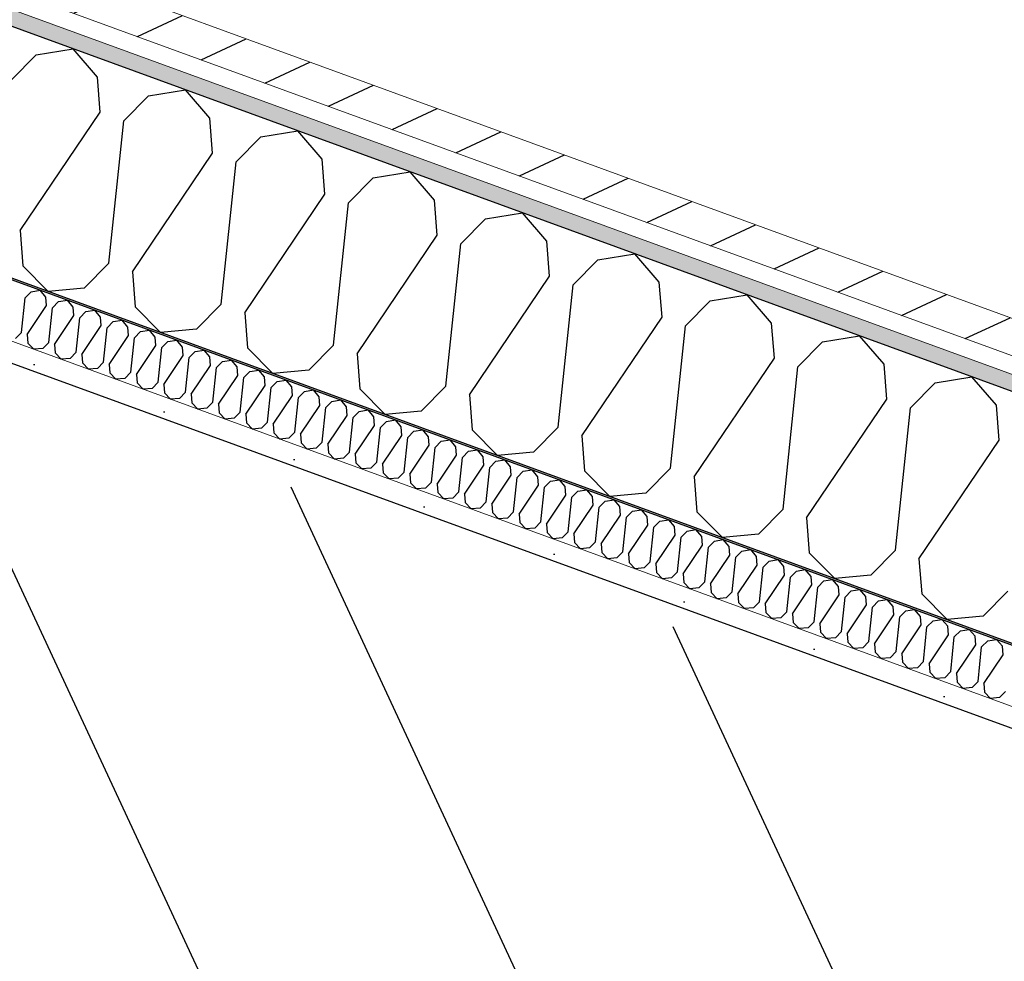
# Model space of a CAD drawing. Header units: millimetres. Extents: x 112481703 to 112588235, y 1264638581 to 1264713486.
# Tile 473 of 487: x 112586453 to 112587070, y 1264690650 to 1264691239. Entities that reach past the tile are written whole.
import ezdxf

# ---------------------------------------------------------------- set-up
doc = ezdxf.new("R2010")
doc.units = ezdxf.units.MM
doc.header["$LTSCALE"] = 0.5
doc.header["$MEASUREMENT"] = 0
doc.linetypes.add('PLINE', pattern=[0])
doc.layers.add('235- Utvendig kledning og overflate', color=7, linetype='Continuous', lineweight=0)
doc.layers.add('236- Innvendig kledning og overflate', color=7, linetype='Continuous', lineweight=0)
for name, color, linetype in [('862- M___Nettoareal', 7, 'Continuous'), ('862- M___Nettoareal(Polylinje)', 7, 'Continuous'), ('LA_farge_dekke_asfalt2', 7, 'Continuous'), ('Yttervegger.A225', 7, 'Continuous'), ('Yttervegger.A225 (Skravur)', 7, 'Continuous')]:
    doc.layers.add(name, color=color, linetype=linetype)
pattern_1 = [(249.956, (112557650, 1264717795), (-81.357, 29.68231), [0, -50]), (249.956, (112557682.11, 1264717756.67), (-81.357, 29.68231), [0, -50])]

# ---------------------------------------------------------------- blocks, each defined once
blk = doc.blocks.new('Teknisk rom_20_17', base_point=(112585163.88, 1264690336.62))
at = {"layer": '862- M___Nettoareal(Polylinje)', "linetype": 'PLINE', "flags": 128}
blk.add_lwpolyline([(112587298.86, 1264690713.79), (112583189.99, 1264692212.87), (112582397.97, 1264690041.99), (112586506.83, 1264688542.91)], close=True, dxfattribs=at)
blk = doc.blocks.new('*X278', base_point=(112557650, 1264717795))
at = {"layer": 'Yttervegger.A225 (Skravur)', "linetype": 'PLINE'}
for p, q in [((112586456.85, 1264691065), (112586460.61, 1264691068.82)), ((112586460.61, 1264691068.82), (112586466.23, 1264691069.72)), ((112586469.95, 1264691065.41), (112586466.23, 1264691069.72)), ((112586454.58, 1264691043.35), (112586456.85, 1264691065)), ((112586470.37, 1264691060.07), (112586469.95, 1264691065.41)), ((112586473.96, 1264691058.76), (112586477.72, 1264691062.58)), ((112586477.72, 1264691062.58), (112586483.34, 1264691063.48)), ((112586487.06, 1264691059.17), (112586483.34, 1264691063.48)), ((112586458.17, 1264691042.04), (112586470.37, 1264691060.07)), ((112586471.68, 1264691037.11), (112586473.96, 1264691058.76)), ((112586487.48, 1264691053.83), (112586487.06, 1264691059.17)), ((112586491.07, 1264691052.52), (112586494.83, 1264691056.34)), ((112586494.83, 1264691056.34), (112586500.45, 1264691057.24)), ((112586504.17, 1264691052.93), (112586500.45, 1264691057.24)), ((112586475.28, 1264691035.8), (112586487.48, 1264691053.83)), ((112586488.79, 1264691030.87), (112586491.07, 1264691052.52)), ((112586504.58, 1264691047.59), (112586504.17, 1264691052.93)), ((112586508.18, 1264691046.27), (112586511.93, 1264691050.09)), ((112586511.93, 1264691050.09), (112586517.56, 1264691051)), ((112586521.28, 1264691046.69), (112586517.56, 1264691051)), ((112586454.58, 1264691043.35), (112586450.82, 1264691039.53)), ((112586458.17, 1264691042.04), (112586458.58, 1264691036.7)), ((112586492.39, 1264691029.56), (112586504.58, 1264691047.59)), ((112586505.9, 1264691024.63), (112586508.18, 1264691046.27)), ((112586521.69, 1264691041.34), (112586521.28, 1264691046.69)), ((112586525.29, 1264691040.03), (112586529.04, 1264691043.85)), ((112586529.04, 1264691043.85), (112586534.66, 1264691044.76)), ((112586538.39, 1264691040.44), (112586534.66, 1264691044.76)), ((112586458.58, 1264691036.7), (112586462.45, 1264691032.78)), ((112586471.68, 1264691037.11), (112586467.93, 1264691033.29)), ((112586475.28, 1264691035.8), (112586475.69, 1264691030.46)), ((112586509.49, 1264691023.31), (112586521.69, 1264691041.34)), ((112586523.01, 1264691018.38), (112586525.29, 1264691040.03)), ((112586538.8, 1264691035.1), (112586538.39, 1264691040.44)), ((112586542.39, 1264691033.79), (112586546.15, 1264691037.61)), ((112586546.15, 1264691037.61), (112586551.77, 1264691038.51)), ((112586555.49, 1264691034.2), (112586551.77, 1264691038.51)), ((112586467.93, 1264691033.29), (112586462.45, 1264691032.78)), ((112586475.69, 1264691030.46), (112586479.56, 1264691026.54)), ((112586488.79, 1264691030.87), (112586485.03, 1264691027.05)), ((112586492.39, 1264691029.56), (112586492.8, 1264691024.21)), ((112586526.6, 1264691017.07), (112586538.8, 1264691035.1)), ((112586540.11, 1264691012.14), (112586542.39, 1264691033.79)), ((112586555.91, 1264691028.86), (112586555.49, 1264691034.2)), ((112586559.5, 1264691027.55), (112586563.26, 1264691031.37)), ((112586563.26, 1264691031.37), (112586568.88, 1264691032.27)), ((112586572.6, 1264691027.96), (112586568.88, 1264691032.27)), ((112586485.03, 1264691027.05), (112586479.56, 1264691026.54)), ((112586492.8, 1264691024.21), (112586496.66, 1264691020.3)), ((112586505.9, 1264691024.63), (112586502.14, 1264691020.81)), ((112586509.49, 1264691023.31), (112586509.91, 1264691017.97)), ((112586543.71, 1264691010.83), (112586555.91, 1264691028.86)), ((112586557.22, 1264691005.9), (112586559.5, 1264691027.55)), ((112586573.01, 1264691022.62), (112586572.6, 1264691027.96)), ((112586576.61, 1264691021.31), (112586580.37, 1264691025.13)), ((112586580.37, 1264691025.13), (112586585.99, 1264691026.03)), ((112586589.71, 1264691021.72), (112586585.99, 1264691026.03)), ((112586502.14, 1264691020.81), (112586496.66, 1264691020.3)), ((112586509.91, 1264691017.97), (112586513.77, 1264691014.06)), ((112586523.01, 1264691018.38), (112586519.25, 1264691014.56)), ((112586560.82, 1264691004.59), (112586573.01, 1264691022.62)), ((112586574.33, 1264690999.66), (112586576.61, 1264691021.31)), ((112586590.12, 1264691016.38), (112586589.71, 1264691021.72)), ((112586593.72, 1264691015.07), (112586597.47, 1264691018.89)), ((112586597.47, 1264691018.89), (112586603.1, 1264691019.79)), ((112586606.82, 1264691015.48), (112586603.1, 1264691019.79)), ((112586519.25, 1264691014.56), (112586513.77, 1264691014.06)), ((112586526.6, 1264691017.07), (112586527.01, 1264691011.73)), ((112586527.01, 1264691011.73), (112586530.88, 1264691007.82)), ((112586540.11, 1264691012.14), (112586536.36, 1264691008.32)), ((112586577.93, 1264690998.35), (112586590.12, 1264691016.38)), ((112586591.44, 1264690993.42), (112586593.72, 1264691015.07)), ((112586607.23, 1264691010.14), (112586606.82, 1264691015.48)), ((112586610.82, 1264691008.82), (112586614.58, 1264691012.64)), ((112586614.58, 1264691012.64), (112586620.2, 1264691013.55)), ((112586623.93, 1264691009.24), (112586620.2, 1264691013.55)), ((112586536.36, 1264691008.32), (112586530.88, 1264691007.82)), ((112586543.71, 1264691010.83), (112586544.12, 1264691005.49)), ((112586544.12, 1264691005.49), (112586547.99, 1264691001.57)), ((112586557.22, 1264691005.9), (112586553.47, 1264691002.08)), ((112586595.03, 1264690992.11), (112586607.23, 1264691010.14)), ((112586608.55, 1264690987.18), (112586610.82, 1264691008.82)), ((112586624.34, 1264691003.89), (112586623.93, 1264691009.24)), ((112586627.93, 1264691002.58), (112586631.69, 1264691006.4)), ((112586631.69, 1264691006.4), (112586637.31, 1264691007.31)), ((112586641.03, 1264691002.99), (112586637.31, 1264691007.31)), ((112586553.47, 1264691002.08), (112586547.99, 1264691001.57)), ((112586560.82, 1264691004.59), (112586561.23, 1264690999.25)), ((112586561.23, 1264690999.25), (112586565.1, 1264690995.33)), ((112586574.33, 1264690999.66), (112586570.57, 1264690995.84)), ((112586612.14, 1264690985.86), (112586624.34, 1264691003.89)), ((112586625.65, 1264690980.93), (112586627.93, 1264691002.58)), ((112586641.45, 1264690997.65), (112586641.03, 1264691002.99)), ((112586645.04, 1264690996.34), (112586648.8, 1264691000.16)), ((112586648.8, 1264691000.16), (112586654.42, 1264691001.06)), ((112586658.14, 1264690996.75), (112586654.42, 1264691001.06)), ((112586570.57, 1264690995.84), (112586565.1, 1264690995.33)), ((112586577.93, 1264690998.35), (112586578.34, 1264690993.01)), ((112586578.34, 1264690993.01), (112586582.2, 1264690989.09)), ((112586591.44, 1264690993.42), (112586587.68, 1264690989.6)), ((112586629.25, 1264690979.62), (112586641.45, 1264690997.65)), ((112586642.76, 1264690974.69), (112586645.04, 1264690996.34)), ((112586658.55, 1264690991.41), (112586658.14, 1264690996.75)), ((112586662.15, 1264690990.1), (112586665.9, 1264690993.92)), ((112586665.9, 1264690993.92), (112586671.53, 1264690994.82)), ((112586675.25, 1264690990.51), (112586671.53, 1264690994.82)), ((112586587.68, 1264690989.6), (112586582.2, 1264690989.09)), ((112586595.03, 1264690992.11), (112586595.45, 1264690986.76)), ((112586595.45, 1264690986.76), (112586599.31, 1264690982.85)), ((112586608.55, 1264690987.18), (112586604.79, 1264690983.36)), ((112586646.36, 1264690973.38), (112586658.55, 1264690991.41)), ((112586659.87, 1264690968.45), (112586662.15, 1264690990.1)), ((112586675.66, 1264690985.17), (112586675.25, 1264690990.51)), ((112586679.26, 1264690983.86), (112586683.01, 1264690987.68)), ((112586683.01, 1264690987.68), (112586688.64, 1264690988.58)), ((112586692.36, 1264690984.27), (112586688.64, 1264690988.58)), ((112586604.79, 1264690983.36), (112586599.31, 1264690982.85)), ((112586612.14, 1264690985.86), (112586612.55, 1264690980.52)), ((112586612.55, 1264690980.52), (112586616.42, 1264690976.61)), ((112586625.65, 1264690980.93), (112586621.9, 1264690977.11)), ((112586663.46, 1264690967.14), (112586675.66, 1264690985.17)), ((112586676.98, 1264690962.21), (112586679.26, 1264690983.86)), ((112586692.77, 1264690978.93), (112586692.36, 1264690984.27)), ((112586696.36, 1264690977.62), (112586700.12, 1264690981.44)), ((112586700.12, 1264690981.44), (112586705.74, 1264690982.34)), ((112586709.46, 1264690978.03), (112586705.74, 1264690982.34)), ((112586621.9, 1264690977.11), (112586616.42, 1264690976.61)), ((112586629.25, 1264690979.62), (112586629.66, 1264690974.28)), ((112586629.66, 1264690974.28), (112586633.53, 1264690970.37)), ((112586642.76, 1264690974.69), (112586639.01, 1264690970.87)), ((112586680.57, 1264690960.9), (112586692.77, 1264690978.93)), ((112586694.09, 1264690955.97), (112586696.36, 1264690977.62)), ((112586709.88, 1264690972.69), (112586709.46, 1264690978.03)), ((112586713.47, 1264690971.37), (112586717.23, 1264690975.2)), ((112586717.23, 1264690975.2), (112586722.85, 1264690976.1)), ((112586726.57, 1264690971.79), (112586722.85, 1264690976.1)), ((112586639.01, 1264690970.87), (112586633.53, 1264690970.37)), ((112586646.36, 1264690973.38), (112586646.77, 1264690968.04)), ((112586646.77, 1264690968.04), (112586650.64, 1264690964.12)), ((112586659.87, 1264690968.45), (112586656.11, 1264690964.63)), ((112586697.68, 1264690954.66), (112586709.88, 1264690972.69)), ((112586711.19, 1264690949.73), (112586713.47, 1264690971.37)), ((112586726.99, 1264690966.44), (112586726.57, 1264690971.79)), ((112586730.58, 1264690965.13), (112586734.34, 1264690968.95)), ((112586734.34, 1264690968.95), (112586739.96, 1264690969.86)), ((112586743.68, 1264690965.54), (112586739.96, 1264690969.86)), ((112586656.11, 1264690964.63), (112586650.64, 1264690964.12)), ((112586663.46, 1264690967.14), (112586663.88, 1264690961.8)), ((112586663.88, 1264690961.8), (112586667.74, 1264690957.88)), ((112586676.98, 1264690962.21), (112586673.22, 1264690958.39)), ((112586714.79, 1264690948.41), (112586726.99, 1264690966.44)), ((112586728.3, 1264690943.48), (112586730.58, 1264690965.13)), ((112586744.09, 1264690960.2), (112586743.68, 1264690965.54)), ((112586747.69, 1264690958.89), (112586751.44, 1264690962.71)), ((112586751.44, 1264690962.71), (112586757.07, 1264690963.61)), ((112586760.79, 1264690959.3), (112586757.07, 1264690963.61)), ((112586673.22, 1264690958.39), (112586667.74, 1264690957.88)), ((112586680.57, 1264690960.9), (112586680.99, 1264690955.56)), ((112586680.99, 1264690955.56), (112586684.85, 1264690951.64)), ((112586694.09, 1264690955.97), (112586690.33, 1264690952.15)), ((112586731.9, 1264690942.17), (112586744.09, 1264690960.2)), ((112586745.41, 1264690937.24), (112586747.69, 1264690958.89)), ((112586761.2, 1264690953.96), (112586760.79, 1264690959.3)), ((112586764.8, 1264690952.65), (112586768.55, 1264690956.47)), ((112586768.55, 1264690956.47), (112586774.18, 1264690957.37)), ((112586777.9, 1264690953.06), (112586774.18, 1264690957.37)), ((112586690.33, 1264690952.15), (112586684.85, 1264690951.64)), ((112586697.68, 1264690954.66), (112586698.09, 1264690949.31)), ((112586711.19, 1264690949.73), (112586707.44, 1264690945.91)), ((112586749, 1264690935.93), (112586761.2, 1264690953.96)), ((112586762.52, 1264690931), (112586764.8, 1264690952.65)), ((112586778.31, 1264690947.72), (112586777.9, 1264690953.06)), ((112586781.9, 1264690946.41), (112586785.66, 1264690950.23)), ((112586785.66, 1264690950.23), (112586791.28, 1264690951.13)), ((112586795, 1264690946.82), (112586791.28, 1264690951.13)), ((112586698.09, 1264690949.31), (112586701.96, 1264690945.4)), ((112586707.44, 1264690945.91), (112586701.96, 1264690945.4)), ((112586714.79, 1264690948.41), (112586715.2, 1264690943.07)), ((112586728.3, 1264690943.48), (112586724.55, 1264690939.66)), ((112586766.11, 1264690929.69), (112586778.31, 1264690947.72)), ((112586779.63, 1264690924.76), (112586781.9, 1264690946.41)), ((112586795.42, 1264690941.48), (112586795, 1264690946.82)), ((112586799.01, 1264690940.17), (112586802.77, 1264690943.99)), ((112586802.77, 1264690943.99), (112586808.39, 1264690944.89)), ((112586812.11, 1264690940.58), (112586808.39, 1264690944.89)), ((112586715.2, 1264690943.07), (112586719.07, 1264690939.16)), ((112586724.55, 1264690939.66), (112586719.07, 1264690939.16)), ((112586731.9, 1264690942.17), (112586732.31, 1264690936.83)), ((112586745.41, 1264690937.24), (112586741.65, 1264690933.42)), ((112586783.22, 1264690923.45), (112586795.42, 1264690941.48)), ((112586796.73, 1264690918.52), (112586799.01, 1264690940.17)), ((112586812.53, 1264690935.24), (112586812.11, 1264690940.58)), ((112586816.12, 1264690933.92), (112586819.88, 1264690937.75)), ((112586819.88, 1264690937.75), (112586825.5, 1264690938.65)), ((112586829.22, 1264690934.34), (112586825.5, 1264690938.65)), ((112586732.31, 1264690936.83), (112586736.17, 1264690932.92)), ((112586741.65, 1264690933.42), (112586736.17, 1264690932.92)), ((112586749, 1264690935.93), (112586749.42, 1264690930.59)), ((112586762.52, 1264690931), (112586758.76, 1264690927.18)), ((112586800.33, 1264690917.21), (112586812.53, 1264690935.24)), ((112586813.84, 1264690912.28), (112586816.12, 1264690933.92)), ((112586829.63, 1264690928.99), (112586829.22, 1264690934.34)), ((112586833.23, 1264690927.68), (112586836.98, 1264690931.5)), ((112586836.98, 1264690931.5), (112586842.61, 1264690932.41)), ((112586846.33, 1264690928.09), (112586842.61, 1264690932.41)), ((112586749.42, 1264690930.59), (112586753.28, 1264690926.67)), ((112586758.76, 1264690927.18), (112586753.28, 1264690926.67)), ((112586766.11, 1264690929.69), (112586766.53, 1264690924.35)), ((112586779.63, 1264690924.76), (112586775.87, 1264690920.94)), ((112586817.44, 1264690910.97), (112586829.63, 1264690928.99)), ((112586830.95, 1264690906.03), (112586833.23, 1264690927.68)), ((112586846.74, 1264690922.75), (112586846.33, 1264690928.09)), ((112586850.34, 1264690921.44), (112586854.09, 1264690925.26)), ((112586854.09, 1264690925.26), (112586859.72, 1264690926.16)), ((112586863.44, 1264690921.85), (112586859.72, 1264690926.16)), ((112586766.53, 1264690924.35), (112586770.39, 1264690920.43)), ((112586775.87, 1264690920.94), (112586770.39, 1264690920.43)), ((112586783.22, 1264690923.45), (112586783.63, 1264690918.11)), ((112586796.73, 1264690918.52), (112586792.98, 1264690914.7)), ((112586834.54, 1264690904.72), (112586846.74, 1264690922.75)), ((112586848.06, 1264690899.79), (112586850.34, 1264690921.44)), ((112586863.85, 1264690916.51), (112586863.44, 1264690921.85)), ((112586867.44, 1264690915.2), (112586871.2, 1264690919.02)), ((112586871.2, 1264690919.02), (112586876.82, 1264690919.92)), ((112586880.54, 1264690915.61), (112586876.82, 1264690919.92)), ((112586783.63, 1264690918.11), (112586787.5, 1264690914.19)), ((112586792.98, 1264690914.7), (112586787.5, 1264690914.19)), ((112586800.33, 1264690917.21), (112586800.74, 1264690911.86)), ((112586851.65, 1264690898.48), (112586863.85, 1264690916.51)), ((112586865.17, 1264690893.55), (112586867.44, 1264690915.2)), ((112586880.96, 1264690910.27), (112586880.54, 1264690915.61)), ((112586884.55, 1264690908.96), (112586888.31, 1264690912.78)), ((112586888.31, 1264690912.78), (112586893.93, 1264690913.68)), ((112586897.65, 1264690909.37), (112586893.93, 1264690913.68)), ((112586800.74, 1264690911.86), (112586804.61, 1264690907.95)), ((112586810.09, 1264690908.46), (112586804.61, 1264690907.95)), ((112586813.84, 1264690912.28), (112586810.09, 1264690908.46)), ((112586817.44, 1264690910.97), (112586817.85, 1264690905.62)), ((112586868.76, 1264690892.24), (112586880.96, 1264690910.27)), ((112586882.27, 1264690887.31), (112586884.55, 1264690908.96)), ((112586898.06, 1264690904.03), (112586897.65, 1264690909.37)), ((112586901.66, 1264690902.72), (112586905.42, 1264690906.54)), ((112586905.42, 1264690906.54), (112586911.04, 1264690907.44)), ((112586914.76, 1264690903.13), (112586911.04, 1264690907.44)), ((112586817.85, 1264690905.62), (112586821.71, 1264690901.71)), ((112586827.19, 1264690902.21), (112586821.71, 1264690901.71)), ((112586830.95, 1264690906.03), (112586827.19, 1264690902.21)), ((112586834.54, 1264690904.72), (112586834.96, 1264690899.38)), ((112586885.87, 1264690886), (112586898.06, 1264690904.03)), ((112586899.38, 1264690881.07), (112586901.66, 1264690902.72)), ((112586915.17, 1264690897.79), (112586914.76, 1264690903.13)), ((112586918.77, 1264690896.47), (112586922.52, 1264690900.3)), ((112586922.52, 1264690900.3), (112586928.15, 1264690901.2)), ((112586931.87, 1264690896.89), (112586928.15, 1264690901.2)), ((112586834.96, 1264690899.38), (112586838.82, 1264690895.47)), ((112586844.3, 1264690895.97), (112586838.82, 1264690895.47)), ((112586848.06, 1264690899.79), (112586844.3, 1264690895.97)), ((112586851.65, 1264690898.48), (112586852.06, 1264690893.14)), ((112586902.98, 1264690879.76), (112586915.17, 1264690897.79)), ((112586916.49, 1264690874.83), (112586918.77, 1264690896.47)), ((112586932.28, 1264690891.54), (112586931.87, 1264690896.89)), ((112586935.88, 1264690890.23), (112586939.63, 1264690894.05)), ((112586939.63, 1264690894.05), (112586945.25, 1264690894.96)), ((112586948.98, 1264690890.64), (112586945.25, 1264690894.96)), ((112586852.06, 1264690893.14), (112586855.93, 1264690889.22)), ((112586861.41, 1264690889.73), (112586855.93, 1264690889.22)), ((112586865.17, 1264690893.55), (112586861.41, 1264690889.73)), ((112586868.76, 1264690892.24), (112586869.17, 1264690886.9)), ((112586920.08, 1264690873.52), (112586932.28, 1264690891.54)), ((112586933.6, 1264690868.58), (112586935.88, 1264690890.23)), ((112586949.39, 1264690885.3), (112586948.98, 1264690890.64)), ((112586952.98, 1264690883.99), (112586956.74, 1264690887.81)), ((112586956.74, 1264690887.81), (112586962.36, 1264690888.71)), ((112586966.08, 1264690884.4), (112586962.36, 1264690888.71)), ((112586869.17, 1264690886.9), (112586873.04, 1264690882.98)), ((112586878.52, 1264690883.49), (112586873.04, 1264690882.98)), ((112586882.27, 1264690887.31), (112586878.52, 1264690883.49)), ((112586885.87, 1264690886), (112586886.28, 1264690880.66)), ((112586937.19, 1264690867.27), (112586949.39, 1264690885.3)), ((112586950.7, 1264690862.34), (112586952.98, 1264690883.99)), ((112586966.5, 1264690879.06), (112586966.08, 1264690884.4)), ((112586970.09, 1264690877.75), (112586973.85, 1264690881.57)), ((112586973.85, 1264690881.57), (112586979.47, 1264690882.47)), ((112586983.19, 1264690878.16), (112586979.47, 1264690882.47)), ((112586886.28, 1264690880.66), (112586890.15, 1264690876.74)), ((112586895.62, 1264690877.25), (112586890.15, 1264690876.74)), ((112586899.38, 1264690881.07), (112586895.62, 1264690877.25)), ((112586902.98, 1264690879.76), (112586903.39, 1264690874.41)), ((112586954.3, 1264690861.03), (112586966.5, 1264690879.06)), ((112586967.81, 1264690856.1), (112586970.09, 1264690877.75)), ((112586983.6, 1264690872.82), (112586983.19, 1264690878.16)), ((112586990.96, 1264690875.33), (112586996.58, 1264690876.23)), ((112587000.3, 1264690871.92), (112586996.58, 1264690876.23)), ((112586903.39, 1264690874.41), (112586907.25, 1264690870.5)), ((112586912.73, 1264690871.01), (112586907.25, 1264690870.5)), ((112586916.49, 1264690874.83), (112586912.73, 1264690871.01)), ((112586920.08, 1264690873.52), (112586920.5, 1264690868.17)), ((112586971.41, 1264690854.79), (112586983.6, 1264690872.82)), ((112586984.92, 1264690849.86), (112586987.2, 1264690871.51)), ((112586987.2, 1264690871.51), (112586990.96, 1264690875.33)), ((112587000.71, 1264690866.58), (112587000.3, 1264690871.92)), ((112587008.06, 1264690869.09), (112587013.69, 1264690869.99)), ((112587017.41, 1264690865.68), (112587013.69, 1264690869.99)), ((112586920.5, 1264690868.17), (112586924.36, 1264690864.26)), ((112586929.84, 1264690864.76), (112586924.36, 1264690864.26)), ((112586933.6, 1264690868.58), (112586929.84, 1264690864.76)), ((112586937.19, 1264690867.27), (112586937.6, 1264690861.93)), ((112586988.51, 1264690848.55), (112587000.71, 1264690866.58)), ((112587002.03, 1264690843.62), (112587004.31, 1264690865.27)), ((112587004.31, 1264690865.27), (112587008.06, 1264690869.09)), ((112587017.82, 1264690860.34), (112587017.41, 1264690865.68)), ((112587025.17, 1264690862.85), (112587030.79, 1264690863.75)), ((112587034.51, 1264690859.44), (112587030.79, 1264690863.75)), ((112586937.6, 1264690861.93), (112586941.47, 1264690858.02)), ((112586946.95, 1264690858.52), (112586941.47, 1264690858.02)), ((112586950.7, 1264690862.34), (112586946.95, 1264690858.52)), ((112586954.3, 1264690861.03), (112586954.71, 1264690855.69)), ((112587005.62, 1264690842.31), (112587017.82, 1264690860.34)), ((112587019.14, 1264690837.38), (112587021.41, 1264690859.02)), ((112587021.41, 1264690859.02), (112587025.17, 1264690862.85)), ((112587034.93, 1264690854.09), (112587034.51, 1264690859.44)), ((112587042.28, 1264690856.6), (112587047.9, 1264690857.51)), ((112587051.62, 1264690853.19), (112587047.9, 1264690857.51)), ((112586954.71, 1264690855.69), (112586958.58, 1264690851.77)), ((112586964.06, 1264690852.28), (112586958.58, 1264690851.77)), ((112586967.81, 1264690856.1), (112586964.06, 1264690852.28)), ((112586971.41, 1264690854.79), (112586971.82, 1264690849.45)), ((112587022.73, 1264690836.07), (112587034.93, 1264690854.09)), ((112587036.24, 1264690831.13), (112587038.52, 1264690852.78)), ((112587038.52, 1264690852.78), (112587042.28, 1264690856.6)), ((112587052.04, 1264690847.85), (112587051.62, 1264690853.19)), ((112587059.39, 1264690850.36), (112587065.01, 1264690851.26)), ((112587068.73, 1264690846.95), (112587065.01, 1264690851.26)), ((112586971.82, 1264690849.45), (112586975.69, 1264690845.53)), ((112586981.16, 1264690846.04), (112586975.69, 1264690845.53)), ((112586984.92, 1264690849.86), (112586981.16, 1264690846.04)), ((112586988.51, 1264690848.55), (112586988.93, 1264690843.21)), ((112587039.84, 1264690829.82), (112587052.04, 1264690847.85)), ((112587053.35, 1264690824.89), (112587055.63, 1264690846.54)), ((112587055.63, 1264690846.54), (112587059.39, 1264690850.36)), ((112587069.14, 1264690841.61), (112587068.73, 1264690846.95)), ((112586988.93, 1264690843.21), (112586992.79, 1264690839.29)), ((112586998.27, 1264690839.8), (112586992.79, 1264690839.29)), ((112587002.03, 1264690843.62), (112586998.27, 1264690839.8)), ((112587005.62, 1264690842.31), (112587006.04, 1264690836.96)), ((112587056.95, 1264690823.58), (112587069.14, 1264690841.61)), ((112587006.04, 1264690836.96), (112587009.9, 1264690833.05)), ((112587015.38, 1264690833.56), (112587009.9, 1264690833.05)), ((112587019.14, 1264690837.38), (112587015.38, 1264690833.56)), ((112587022.73, 1264690836.07), (112587023.14, 1264690830.72)), ((112587023.14, 1264690830.72), (112587027.01, 1264690826.81)), ((112587032.49, 1264690827.31), (112587027.01, 1264690826.81)), ((112587036.24, 1264690831.13), (112587032.49, 1264690827.31)), ((112587039.84, 1264690829.82), (112587040.25, 1264690824.48)), ((112587040.25, 1264690824.48), (112587044.12, 1264690820.57)), ((112587049.6, 1264690821.07), (112587044.12, 1264690820.57)), ((112587053.35, 1264690824.89), (112587049.6, 1264690821.07)), ((112587056.95, 1264690823.58), (112587057.36, 1264690818.24)), ((112587057.36, 1264690818.24), (112587061.23, 1264690814.32)), ((112587066.7, 1264690814.83), (112587061.23, 1264690814.32)), ((112587070.46, 1264690818.65), (112587066.7, 1264690814.83))]:
    blk.add_line(p, q, dxfattribs=at)
blk = doc.blocks.new('*X280', base_point=(112557650, 1264717795))
at = {"layer": 'Yttervegger.A225 (Skravur)', "linetype": 'PLINE'}
for p, q in [((112586463.77, 1264691217.08), (112586486.89, 1264691220.79)), ((112586502.18, 1264691203.07), (112586486.89, 1264691220.79)), ((112586448.33, 1264691201.38), (112586463.77, 1264691217.08)), ((112586503.88, 1264691181.11), (112586502.18, 1264691203.07)), ((112586518.66, 1264691175.72), (112586534.1, 1264691191.42)), ((112586534.1, 1264691191.42), (112586557.22, 1264691195.13)), ((112586572.52, 1264691177.41), (112586557.22, 1264691195.13)), ((112586453.74, 1264691106.99), (112586503.88, 1264691181.11)), ((112586574.22, 1264691155.45), (112586572.52, 1264691177.41)), ((112586509.29, 1264691086.72), (112586518.66, 1264691175.72)), ((112586588.99, 1264691150.05), (112586604.43, 1264691165.76)), ((112586604.43, 1264691165.76), (112586627.55, 1264691169.47)), ((112586642.85, 1264691151.75), (112586627.55, 1264691169.47)), ((112586524.07, 1264691081.33), (112586574.22, 1264691155.45)), ((112586579.63, 1264691061.06), (112586588.99, 1264691150.05)), ((112586644.55, 1264691129.79), (112586642.85, 1264691151.75)), ((112586674.77, 1264691140.1), (112586697.89, 1264691143.81)), ((112586713.18, 1264691126.09), (112586697.89, 1264691143.81)), ((112586659.32, 1264691124.39), (112586674.77, 1264691140.1)), ((112586594.4, 1264691055.67), (112586644.55, 1264691129.79)), ((112586649.96, 1264691035.4), (112586659.32, 1264691124.39)), ((112586714.88, 1264691104.13), (112586713.18, 1264691126.09)), ((112586745.1, 1264691114.44), (112586768.22, 1264691118.15)), ((112586783.51, 1264691100.43), (112586768.22, 1264691118.15)), ((112586729.66, 1264691098.73), (112586745.1, 1264691114.44)), ((112586453.74, 1264691106.99), (112586455.44, 1264691085.03)), ((112586664.74, 1264691030.01), (112586714.88, 1264691104.13)), ((112586720.29, 1264691009.74), (112586729.66, 1264691098.73)), ((112586785.21, 1264691078.47), (112586783.51, 1264691100.43)), ((112586815.43, 1264691088.78), (112586838.55, 1264691092.49)), ((112586853.85, 1264691074.77), (112586838.55, 1264691092.49)), ((112586455.44, 1264691085.03), (112586471.33, 1264691068.93)), ((112586509.29, 1264691086.72), (112586493.85, 1264691071.01)), ((112586799.99, 1264691073.07), (112586815.43, 1264691088.78)), ((112586524.07, 1264691081.33), (112586525.77, 1264691059.37)), ((112586735.07, 1264691004.35), (112586785.21, 1264691078.47)), ((112586790.62, 1264690984.08), (112586799.99, 1264691073.07)), ((112586855.55, 1264691052.81), (112586853.85, 1264691074.77)), ((112586493.85, 1264691071.01), (112586471.33, 1264691068.93)), ((112586885.76, 1264691063.12), (112586908.88, 1264691066.83)), ((112586924.18, 1264691049.11), (112586908.88, 1264691066.83)), ((112586579.63, 1264691061.06), (112586564.18, 1264691045.35)), ((112586870.32, 1264691047.41), (112586885.76, 1264691063.12)), ((112586525.77, 1264691059.37), (112586541.66, 1264691043.27)), ((112586594.4, 1264691055.67), (112586596.1, 1264691033.71)), ((112586805.4, 1264690978.69), (112586855.55, 1264691052.81)), ((112586925.88, 1264691027.15), (112586924.18, 1264691049.11)), ((112586564.18, 1264691045.35), (112586541.66, 1264691043.27)), ((112586860.96, 1264690958.42), (112586870.32, 1264691047.41)), ((112586940.66, 1264691021.75), (112586956.1, 1264691037.46)), ((112586956.1, 1264691037.46), (112586979.22, 1264691041.17)), ((112586994.51, 1264691023.45), (112586979.22, 1264691041.17)), ((112586596.1, 1264691033.71), (112586611.99, 1264691017.61)), ((112586649.96, 1264691035.4), (112586634.52, 1264691019.69)), ((112586664.74, 1264691030.01), (112586666.43, 1264691008.04)), ((112586875.73, 1264690953.03), (112586925.88, 1264691027.15)), ((112586996.21, 1264691001.49), (112586994.51, 1264691023.45)), ((112586634.52, 1264691019.69), (112586611.99, 1264691017.61)), ((112586931.29, 1264690932.76), (112586940.66, 1264691021.75)), ((112587010.99, 1264690996.09), (112587026.43, 1264691011.8)), ((112587026.43, 1264691011.8), (112587049.55, 1264691015.51)), ((112587064.84, 1264690997.79), (112587049.55, 1264691015.51)), ((112586666.43, 1264691008.04), (112586682.33, 1264690991.95)), ((112586720.29, 1264691009.74), (112586704.85, 1264690994.03)), ((112586735.07, 1264691004.35), (112586736.77, 1264690982.38)), ((112586946.07, 1264690927.37), (112586996.21, 1264691001.49)), ((112586704.85, 1264690994.03), (112586682.33, 1264690991.95)), ((112587001.62, 1264690907.1), (112587010.99, 1264690996.09)), ((112587066.54, 1264690975.83), (112587064.84, 1264690997.79)), ((112586736.77, 1264690982.38), (112586752.66, 1264690966.29)), ((112586790.62, 1264690984.08), (112586775.18, 1264690968.37)), ((112586805.4, 1264690978.69), (112586807.1, 1264690956.72)), ((112587016.4, 1264690901.71), (112587066.54, 1264690975.83)), ((112586775.18, 1264690968.37), (112586752.66, 1264690966.29)), ((112586807.1, 1264690956.72), (112586822.99, 1264690940.63)), ((112586860.96, 1264690958.42), (112586845.51, 1264690942.71)), ((112586875.73, 1264690953.03), (112586877.43, 1264690931.06)), ((112586845.51, 1264690942.71), (112586822.99, 1264690940.63)), ((112586877.43, 1264690931.06), (112586893.32, 1264690914.97)), ((112586931.29, 1264690932.76), (112586915.85, 1264690917.05)), ((112586946.07, 1264690927.37), (112586947.76, 1264690905.4)), ((112586915.85, 1264690917.05), (112586893.32, 1264690914.97)), ((112587001.62, 1264690907.1), (112586986.18, 1264690891.39)), ((112586947.76, 1264690905.4), (112586963.66, 1264690889.31)), ((112587016.4, 1264690901.71), (112587018.1, 1264690879.74)), ((112586986.18, 1264690891.39), (112586963.66, 1264690889.31)), ((112587018.1, 1264690879.74), (112587033.99, 1264690863.65)), ((112587071.95, 1264690881.44), (112587056.51, 1264690865.73)), ((112587056.51, 1264690865.73), (112587033.99, 1264690863.65))]:
    blk.add_line(p, q, dxfattribs=at)

msp = doc.modelspace()

# ---------------------------------------------------------------- hatches: boundary and pattern name
at = {"layer": 'LA_farge_dekke_asfalt2', "linetype": 'Continuous'}
h = msp.add_hatch(dxfattribs=at)
h.set_pattern_fill('Murverk', color=256, style=0, pattern_type=2)
h.set_pattern_definition([(294.956, (112557650, 1264717795), (163.1938, 75.94596), [])])
h.paths.add_polyline_path([(112562670.28, 1264672618.44), (112565507.41, 1264680394.81), (112573384.41, 1264677520.97), (112579262.36, 1264693631.99), (112587341.37, 1264690684.44), (112579714.93, 1264669780.94), (112576475.27, 1264670962.9), (112575386.63, 1264667979.01)])
at = {"layer": 'Yttervegger.A225 (Skravur)', "linetype": 'Continuous'}
h = msp.add_hatch(dxfattribs=at)
h.set_pattern_fill('Skrålinjer_1', color=256, style=0, pattern_type=2)
h.set_pattern_definition([(204.95599, (112557650, 1264717795), (-12.65766, 27.198964), [])])
h.paths.add_polyline_path([(112583059.32, 1264692493.66), (112587579.65, 1264690844.46), (112587587.19, 1264690865.13), (112583066.86, 1264692514.33)])
h = msp.add_hatch(dxfattribs=at)
h.set_pattern_fill('Prikker_tett', color=256, style=0, pattern_type=2)
h.set_pattern_definition(pattern_1)
h.paths.add_polyline_path([(112583075.28, 1264692476.13), (112583071.85, 1264692466.74), (112587552.73, 1264690831.93), (112587556.16, 1264690841.33)])
msp.add_hatch(color=256, dxfattribs=at).paths.add_polyline_path([(112583160.76, 1264692275.69), (112587361.68, 1264690743.03), (112587362.03, 1264690743.97), (112583161.1, 1264692276.63)])
h = msp.add_hatch(dxfattribs=at)
h.set_pattern_fill('Prikker_tett', color=256, style=0, pattern_type=2)
h.set_pattern_definition(pattern_1)
h.paths.add_polyline_path([(112583189.99, 1264692212.87), (112587298.86, 1264690713.79), (112587303.31, 1264690726), (112583194.45, 1264692225.08)])

# ---------------------------------------------------------------- linework, layer by layer
at = {"layer": '235- Utvendig kledning og overflate', "linetype": 'PLINE'}
for p, q in [((112587569.32, 1264690848.23), (112583069.65, 1264692489.89)), ((112587556.16, 1264690841.33), (112583075.28, 1264692476.13))]:
    msp.add_line(p, q, dxfattribs=at)
at = {"layer": '235- Utvendig kledning og overflate', "linetype": 'PLINE', "flags": 128}
msp.add_lwpolyline([(112587607.86, 1264690857.59), (112583066.86, 1264692514.33)], dxfattribs=at)
at = {"layer": '236- Innvendig kledning og overflate', "linetype": 'PLINE'}
msp.add_line((112583194.45, 1264692225.08), (112587315.53, 1264690721.54), dxfattribs=at)
at = {"layer": '236- Innvendig kledning og overflate', "linetype": 'PLINE', "flags": 128}
msp.add_lwpolyline([(112583189.99, 1264692212.87), (112587298.86, 1264690713.79)], dxfattribs=at)
at = {"layer": 'Yttervegger.A225', "linetype": 'PLINE'}
for p, q in [((112587413.69, 1264690882.66), (112583210.89, 1264692416.01)), ((112583161.1, 1264692276.63), (112587362.97, 1264690743.62)), ((112583194.58, 1264692263.35), (112587361.68, 1264690743.03))]:
    msp.add_line(p, q, dxfattribs=at)

# ---------------------------------------------------------------- block references
at = {"layer": '862- M___Nettoareal', "linetype": 'Continuous'}
msp.add_blockref('Teknisk rom_20_17', (112585163.88, 1264690336.62), dxfattribs=at)
at = {"layer": 'Yttervegger.A225'}
for name in ['*X280', '*X278']:
    msp.add_blockref(name, (112557650, 1264717795), dxfattribs=at)

doc.saveas('drawing.dxf')
